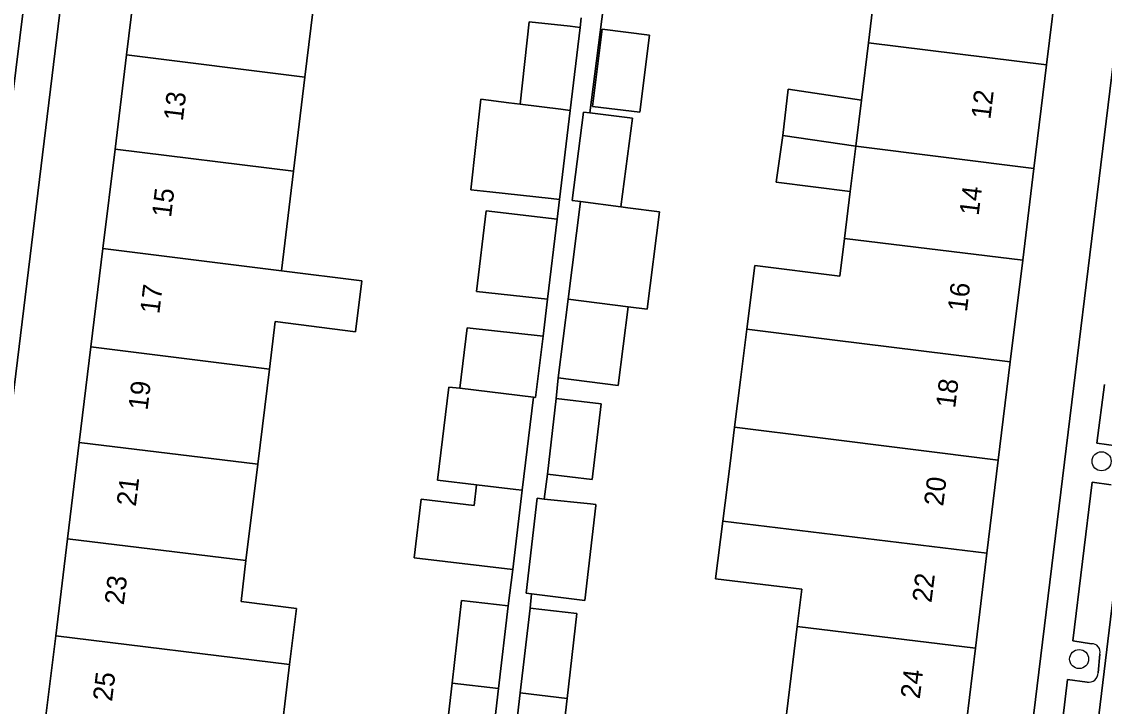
# Model space of a CAD drawing. Extents: x 158086 to 159499, y 382904 to 383981.
# Drawn here: x 158384.9 to 158440.5, y 383302.1 to 383337.2 of the extents above; entities that cross this region are included whole.
import ezdxf

# ---------------------------------------------------------------- set-up
doc = ezdxf.new("R2010")
doc.units = 0
for name, color, linetype in [('IMGEO_Boom', 7, 'Continuous'), ('IMGEO_Erf', 7, 'Continuous'), ('IMGEO_Pand', 7, 'Continuous'), ('IMGEO_Pand_nummerreeks', 7, 'Continuous'), ('IMGEO_Parkeervlak_open', 7, 'Continuous'), ('IMGEO_Rijbaan_lokaal_open', 7, 'Continuous'), ('IMGEO_Voetpad_open', 7, 'Continuous')]:
    doc.layers.add(name, color=color, linetype=linetype)

msp = doc.modelspace()

# ---------------------------------------------------------------- linework, layer by layer
at = {"layer": 'IMGEO_Boom'}
for centre in [(158440.316, 383314.636), (158439.165, 383304.491)]:
    msp.add_circle(centre, 0.489, dxfattribs=at)
at = {"layer": 'IMGEO_Erf'}
for points in [[(158389.676, 383330.638), (158390.268, 383335.479), (158390.882, 383340.509), (158391.494, 383345.525), (158392.101, 383350.499), (158391.498, 383350.573), (158392.119, 383355.66), (158392.721, 383360.588), (158393.357, 383365.799), (158390.318, 383366.17), (158381.184, 383291.317), (158384.35, 383290.931), (158384.966, 383295.973), (158385.577, 383300.974), (158385.591, 383301.092), (158386.062, 383301.035), (158386.629, 383305.676), (158387.238, 383310.663), (158387.841, 383315.606), (158388.44, 383320.512), (158389.055, 383325.548)], [(158443.915, 383359.655), (158441.044, 383360.006), (158440.405, 383354.765), (158439.804, 383349.837), (158439.198, 383344.862), (158438.702, 383344.923), (158438.082, 383339.836), (158437.49, 383334.979), (158436.841, 383329.66), (158436.267, 383324.948), (158435.631, 383319.729), (158435.017, 383314.693), (158434.434, 383309.916), (158433.842, 383305.055), (158433.224, 383299.985), (158432.68, 383295.524), (158433.099, 383295.473), (158433.08, 383295.32), (158432.471, 383290.317), (158431.842, 383285.154), (158434.771, 383284.796)], [(158416.612, 383332.535), (158414.181, 383332.841), (158414.679, 383336.796), (158417.11, 383336.49)]]:
    msp.add_lwpolyline(points, close=True, dxfattribs=at)
for points in [[(158424.08, 383301.102), (158424.698, 383306.169), (158424.93, 383308.073), (158420.505, 383308.612), (158420.874, 383311.572), (158421.244, 383314.529), (158421.475, 383316.385), (158421.779, 383318.812), (158422.105, 383321.419), (158422.512, 383324.677), (158426.887, 383324.13), (158427.123, 383326.065), (158427.416, 383328.469), (158423.619, 383328.945), (158423.951, 383331.342), (158424.232, 383333.72), (158427.987, 383333.156), (158428.345, 383336.093), (158428.938, 383340.953)], [(158400.042, 383339.389), (158399.425, 383334.335), (158398.837, 383329.52), (158398.213, 383324.404), (158402.349, 383323.887), (158402.024, 383321.282), (158397.895, 383321.798), (158397.598, 383319.368), (158397.002, 383314.487), (158396.398, 383309.543), (158396.142, 383307.44), (158398.989, 383307.092), (158398.638, 383304.209), (158398.059, 383299.454)], [(158414.834, 383338.661), (158414.05, 383332.509), (158416.23, 383332.236), (158415.646, 383327.69), (158415.994, 383327.636), (158417.62, 383327.431), (158416.99, 383322.437), (158416.013, 383322.56), (158415.505, 383318.53), (158412.426, 383318.918), (158412.32, 383317.853), (158414.622, 383317.586), (158414.172, 383313.708), (158411.869, 383313.975), (158411.705, 383312.698), (158414.086, 383312.448), (158414.363, 383312.416), (158414.358, 383312.367), (158413.793, 383307.499), (158411.053, 383307.833), (158410.979, 383307.106), (158413.386, 383306.826), (158412.881, 383302.47), (158412.437, 383298.636)], [(158406.536, 383299.409), (158406.978, 383303.248), (158407.467, 383307.492), (158409.848, 383307.217), (158410.09, 383309.084), (158405.025, 383309.692), (158405.386, 383312.698), (158408.109, 383312.37), (158408.236, 383313.431), (158406.229, 383313.672), (158406.803, 383318.446), (158407.373, 383318.378), (158407.746, 383321.486), (158411.646, 383321.057), (158411.873, 383322.949), (158408.233, 383323.349), (158408.73, 383327.486), (158412.365, 383327.049), (158412.488, 383328.067), (158412.064, 383328.114), (158408.922, 383328.459), (158407.947, 383328.567), (158408.457, 383333.206), (158409.895, 383333.027), (158410.472, 383332.955), (158410.936, 383337.177), (158413.034, 383336.947), (158413.548, 383336.89), (158413.608, 383337.386)]]:
    msp.add_lwpolyline(points, dxfattribs=at)
at = {"layer": 'IMGEO_Pand'}
for points in [[(158428.345, 383336.093), (158437.49, 383334.979), (158438.082, 383339.836), (158428.938, 383340.953)], [(158390.882, 383340.509), (158390.268, 383335.479), (158399.425, 383334.335), (158400.042, 383339.389)], [(158410.936, 383337.177), (158410.472, 383332.955), (158412.567, 383332.693), (158413.036, 383332.634), (158413.548, 383336.89), (158413.034, 383336.947)], [(158416.612, 383332.535), (158417.11, 383336.49), (158414.679, 383336.796), (158414.181, 383332.841)], [(158437.49, 383334.979), (158428.345, 383336.093), (158427.987, 383333.156), (158427.7, 383330.802), (158436.841, 383329.66)], [(158398.837, 383329.52), (158399.425, 383334.335), (158390.268, 383335.479), (158389.676, 383330.638)], [(158427.987, 383333.156), (158424.232, 383333.72), (158423.951, 383331.342), (158427.7, 383330.802)], [(158413.036, 383332.634), (158412.567, 383332.693), (158410.472, 383332.955), (158409.895, 383333.027), (158408.457, 383333.206), (158407.947, 383328.567), (158408.922, 383328.459), (158412.064, 383328.114), (158412.488, 383328.067)], [(158416.23, 383332.236), (158414.05, 383332.509), (158413.726, 383332.549), (158413.142, 383328.012), (158413.435, 383327.974), (158413.565, 383327.957), (158415.646, 383327.69)], [(158427.7, 383330.802), (158423.951, 383331.342), (158423.619, 383328.945), (158427.416, 383328.469)], [(158389.055, 383325.548), (158398.213, 383324.404), (158398.837, 383329.52), (158389.676, 383330.638)], [(158436.841, 383329.66), (158427.7, 383330.802), (158427.416, 383328.469), (158427.123, 383326.065), (158436.267, 383324.948)], [(158415.646, 383327.69), (158413.565, 383327.957), (158412.934, 383322.948), (158416.013, 383322.56), (158416.99, 383322.437), (158417.62, 383327.431), (158415.994, 383327.636)], [(158412.365, 383327.049), (158408.73, 383327.486), (158408.233, 383323.349), (158411.873, 383322.949)], [(158427.123, 383326.065), (158426.887, 383324.13), (158422.512, 383324.677), (158422.105, 383321.419), (158426.49, 383320.871), (158435.631, 383319.729), (158436.267, 383324.948)], [(158389.055, 383325.548), (158388.44, 383320.512), (158397.598, 383319.368), (158397.895, 383321.798), (158402.024, 383321.282), (158402.349, 383323.887), (158398.213, 383324.404)], [(158416.013, 383322.56), (158412.934, 383322.948), (158412.426, 383318.918), (158415.505, 383318.53)], [(158411.646, 383321.057), (158407.746, 383321.486), (158407.373, 383318.378), (158411.152, 383317.923), (158411.267, 383317.91)], [(158435.631, 383319.729), (158426.49, 383320.871), (158422.105, 383321.419), (158421.779, 383318.812), (158421.475, 383316.385), (158425.876, 383315.835), (158435.017, 383314.693)], [(158397.002, 383314.487), (158397.598, 383319.368), (158388.44, 383320.512), (158387.841, 383315.606)], [(158411.152, 383317.923), (158407.373, 383318.378), (158406.803, 383318.446), (158406.229, 383313.672), (158408.236, 383313.431), (158410.242, 383313.19), (158410.578, 383313.15)], [(158412.32, 383317.853), (158411.869, 383313.975), (158414.172, 383313.708), (158414.622, 383317.586)], [(158435.017, 383314.693), (158425.876, 383315.835), (158421.475, 383316.385), (158421.244, 383314.529), (158420.874, 383311.572), (158434.434, 383309.916)], [(158387.238, 383310.663), (158396.398, 383309.543), (158397.002, 383314.487), (158387.841, 383315.606)], [(158410.578, 383313.15), (158410.242, 383313.19), (158408.236, 383313.431), (158408.109, 383312.37), (158405.386, 383312.698), (158405.025, 383309.692), (158410.09, 383309.084)], [(158414.358, 383312.367), (158414.363, 383312.416), (158414.086, 383312.448), (158411.705, 383312.698), (158411.34, 383312.736), (158410.775, 383307.867), (158411.053, 383307.833), (158413.793, 383307.499)], [(158420.874, 383311.572), (158420.505, 383308.612), (158424.93, 383308.073), (158424.698, 383306.169), (158433.842, 383305.055), (158434.434, 383309.916)], [(158387.238, 383310.663), (158386.629, 383305.676), (158398.638, 383304.209), (158398.989, 383307.092), (158396.142, 383307.44), (158396.398, 383309.543)], [(158409.848, 383307.217), (158407.467, 383307.492), (158406.978, 383303.248), (158409.359, 383302.973)], [(158410.979, 383307.106), (158410.475, 383302.764), (158412.881, 383302.47), (158413.386, 383306.826)], [(158424.08, 383301.102), (158433.224, 383299.985), (158433.842, 383305.055), (158424.698, 383306.169)], [(158398.638, 383304.209), (158386.629, 383305.676), (158386.062, 383301.035), (158385.591, 383301.092), (158385.577, 383300.974), (158394.79, 383299.852), (158395.209, 383299.801), (158398.059, 383299.454)], [(158409.359, 383302.973), (158406.978, 383303.248), (158406.536, 383299.409), (158406.74, 383299.386), (158408.916, 383299.135)], [(158412.881, 383302.47), (158410.475, 383302.764), (158410.028, 383298.916), (158412.437, 383298.636)]]:
    msp.add_lwpolyline(points, close=True, dxfattribs=at)
at = {"layer": 'IMGEO_Parkeervlak_open'}
for points in [[(158384.385, 383333.041), (158391.064, 383387.083)], [(158440.463, 383318.576), (158440.071, 383315.563), (158441.068, 383315.421)], [(158440.813, 383313.424), (158439.834, 383313.561), (158438.846, 383305.421), (158439.796, 383305.277)], [(158435.641, 383264.507), (158435.718, 383265.126), (158436.948, 383275.037), (158439.039, 383292.28), (158441.518, 383312.601)], [(158440.221, 383304.748), (158440.142, 383303.777)], [(158439.584, 383303.309), (158438.575, 383303.441), (158437.641, 383295.657), (158438.612, 383295.544)]]:
    msp.add_lwpolyline(points, dxfattribs=at)
for centre, radius, start, end in [((158439.832, 383304.871), 0.408, 342.5173, 95.0397), ((158439.661, 383303.784), 0.481, 260.7566, 359.2172)]:
    msp.add_arc(centre, radius, start, end, dxfattribs=at)
at = {"layer": 'IMGEO_Rijbaan_lokaal_open'}
msp.add_lwpolyline([(158440.857, 383282.175), (158441.307, 383285.994), (158442.032, 383291.844), (158444.538, 383312.135), (158445.576, 383320.606), (158442.568, 383320.923), (158441.518, 383312.601), (158439.039, 383292.28), (158436.948, 383275.037), (158435.718, 383265.126), (158438.734, 383264.775), (158439.954, 383274.653)], close=True, dxfattribs=at)
at = {"layer": 'IMGEO_Voetpad_open'}
for points in [[(158391.064, 383387.083), (158384.385, 383333.041)], [(158449.976, 383381.426), (158446.838, 383381.803), (158446.064, 383377.253), (158444.131, 383361.431), (158443.915, 383359.655), (158434.771, 383284.796), (158434.645, 383283.761), (158433.917, 383277.832), (158432.864, 383268.845), (158432.372, 383264.887), (158435.641, 383264.507)], [(158376.808, 383273.769), (158375.998, 383273.182), (158375.407, 383272.539), (158375.153, 383272.548), (158375.081, 383271.957), (158378.675, 383271.448), (158379.14, 383275.417), (158380.252, 383284.368), (158380.676, 383287.166), (158381.056, 383290.272), (158381.184, 383291.317), (158390.318, 383366.17)], [(158410.028, 383298.916), (158410.475, 383302.764), (158410.979, 383307.106), (158411.053, 383307.833), (158410.775, 383307.867), (158411.34, 383312.736), (158411.705, 383312.698), (158411.869, 383313.975), (158412.32, 383317.853), (158412.426, 383318.918), (158412.934, 383322.948), (158413.565, 383327.957), (158413.435, 383327.974), (158413.142, 383328.012), (158413.726, 383332.549), (158414.05, 383332.509), (158414.834, 383338.661)], [(158413.608, 383337.386), (158413.548, 383336.89), (158413.036, 383332.634), (158412.488, 383328.067), (158412.365, 383327.049), (158411.873, 383322.949), (158411.646, 383321.057), (158411.267, 383317.91), (158411.152, 383317.923), (158410.578, 383313.15), (158410.09, 383309.084), (158409.848, 383307.217), (158409.359, 383302.973), (158408.916, 383299.135)], [(158441.068, 383315.421), (158440.071, 383315.563), (158440.463, 383318.576)], [(158439.796, 383305.277), (158438.846, 383305.421), (158439.834, 383313.561), (158440.813, 383313.424)], [(158440.142, 383303.777), (158440.221, 383304.748)], [(158438.612, 383295.544), (158437.641, 383295.657), (158438.575, 383303.441), (158439.584, 383303.309)]]:
    msp.add_lwpolyline(points, dxfattribs=at)
for centre, radius, start, end in [((158439.832, 383304.871), 0.408, 342.5173, 95.0397), ((158439.661, 383303.784), 0.481, 260.7566, 359.2172)]:
    msp.add_arc(centre, radius, start, end, dxfattribs=at)

# ---------------------------------------------------------------- texts
at = {"layer": 'IMGEO_Pand_nummerreeks'}
for s, rotation, p in [('13', 83.0387, (158393.154, 383332.057)), ('12', 83.0502, (158434.606, 383332.145)), ('15', 83.0387, (158392.55, 383327.111)), ('14', 83.0502, (158434.004, 383327.208)), ('17', 83.0387, (158391.946, 383322.165)), ('16', 83.0496, (158433.401, 383322.268)), ('19', 83.0387, (158391.342, 383317.219)), ('18', 83.0502, (158432.799, 383317.331)), ('21', 83.0387, (158390.741, 383312.294)), ('20', 83.0502, (158432.186, 383312.301)), ('23', 83.0387, (158390.123, 383307.236)), ('22', 83.0496, (158431.584, 383307.355)), ('25', 83.0388, (158389.52, 383302.29)), ('24', 83.0496, (158430.982, 383302.418))]:
    msp.add_text(s, height=1, rotation=rotation, dxfattribs=at).set_placement(p)

doc.saveas('drawing.dxf')
